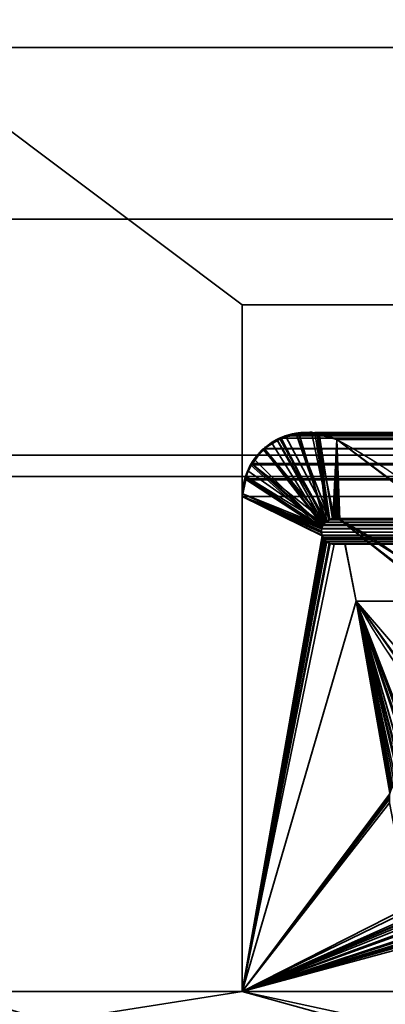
# Model space of a CAD drawing. Header units: millimetres. Extents: x -590 to 3690, y -120 to 127.
# Tile 632 of 656: x 2489 to 2493, y 5 to 16. Entities that reach past the tile are written whole.
import ezdxf

# ---------------------------------------------------------------- set-up
doc = ezdxf.new("R2010")
doc.units = ezdxf.units.MM
doc.layers.add('151', color=7, linetype='Continuous', true_color=0xffffff)

# ---------------------------------------------------------------- blocks, each defined once
blk = doc.blocks.new('UG_SURFACE_003')
at = {"layer": '151', "color": 252, "linetype": 'Continuous', "lineweight": 35}
for points in [[(3690, -31.2, 2203), (3690, 108.2, 2203), (2310, 108.2, 2203), (2310, -31.2, 2203)], [(2460, -31.2, 2053), (2460, 108.2, 2053), (3540, 108.2, 2053), (3540, -31.2, 2053)]]:
    blk.add_3dface(points, dxfattribs=at)
blk = doc.blocks.new('UG_SURFACE_168')
at = {"layer": '151', "color": 254, "linetype": 'Continuous', "lineweight": 35}
for points in [[(2499.19, 107.052, -7), (2499.25, 106.75, -7), (2495.5, 13, -7), (2487.5, 81, -7)], [(2487.5, 81, 2021), (2499.25, 5, 2009.25), (2499.25, 106.75, 2009.25), (2499.202, 107.05, 2009.298)], [(2499.25, 5, 2009.25), (2487.5, 81, 2021), (2495.5, 13, 2013)], [(2487.5, 16, 2021), (2491.5, 13, 2017), (2495.5, 13, 2013), (2487.5, 81, 2021)], [(2487.5, 81, -7), (2495.5, 13, -7), (2491.5, 13, -7), (2487.5, 16, -7)], [(2487.5, 16, 2021), (2487.5, 5, 2021), (2491.5, 5, 2017), (2491.5, 13, 2017)], [(2491.5, 13, -7), (2491.5, 5, -7), (2487.5, 5, -7), (2487.5, 16, -7)], [(2491.5, 13, 2017), (2491.5, 5, 2017), (2491.5, 5, -7), (2491.5, 13, -7)], [(2495.5, 13, 2013), (2491.5, 13, 2017), (2491.5, 13, -7), (2495.5, 13, -7)], [(2491.5, 5, 2017), (2487.5, 5, 2021), (2487.5, 5, -7), (2491.5, 5, -7)]]:
    blk.add_3dface(points, dxfattribs=at)
blk = doc.blocks.new('UG_SURFACE_170')
at = {"layer": '151', "color": 254, "linetype": 'Continuous', "lineweight": 35}
for points in [[(3524.75, -35, 2033.25), (3524.75, 111.75, 2033.25), (2475.25, 111.75, 2033.25), (2475.25, -35, 2033.25)], [(2499.198, 107.138, 2009.302), (2499.25, 106.75, 2009.25), (2499.25, 5, 2009.25), (2487.5, 81, 2021)], [(2487.5, 81, 2021), (2495.5, 13, 2013), (2491.5, 13, 2017), (2487.5, 16, 2021)], [(2495.5, 13, 2013), (2487.5, 81, 2021), (2499.25, 5, 2009.25)], [(3517, 16, 2025.5), (3517, -33, 2025.5), (2483, -33, 2025.5), (2483, 16, 2025.5)], [(3517, 16, 2025.5), (2483, 16, 2025.5), (2487.5, 16, 2021), (3512.5, 16, 2021)], [(3512.5, 5, 2021), (3512.5, 16, 2021), (2487.5, 16, 2021), (2487.5, 5, 2021)], [(2491.5, 13, 2017), (2491.5, 5, 2017), (2487.5, 5, 2021), (2487.5, 16, 2021)], [(3508.5, 13, 2017), (3508.5, 5, 2017), (2491.5, 5, 2017), (2491.5, 13, 2017)], [(3508.5, 13, 2017), (2491.5, 13, 2017), (2495.5, 13, 2013), (3504.5, 13, 2013)], [(3512.5, 5, 2021), (2487.5, 5, 2021), (2491.5, 5, 2017), (3508.5, 5, 2017)]]:
    blk.add_3dface(points, dxfattribs=at)
blk = doc.blocks.new('UG_SURFACE_199')
at = {"layer": '151', "color": 46, "linetype": 'Continuous', "lineweight": 35}
for points in [[(2491.935, 11.449, 2016.565), (2492.002, 11.476, -7), (2491.91, 11.42, -7)], [(2491.91, 11.42, -7), (2492.002, 11.476, -7), (2492.52, 10.502, -7), (2492.478, 10.478, -7)], [(2492.002, 11.476, -7), (2491.935, 11.449, 2016.565), (2492.132, 11.487, 2016.368)], [(2492.477, 10.478, 2016.022), (2492.48, 10.481, 2016.02), (2492.132, 11.487, 2016.368), (2491.935, 11.449, 2016.565)], [(2492.132, 11.487, 2016.368), (2492.132, 11.493, -7), (2492.002, 11.476, -7)], [(2492.002, 11.476, -7), (2492.132, 11.493, -7), (2492.521, 10.503, -7), (2492.52, 10.502, -7)], [(2492.132, 11.493, -7), (2492.132, 11.487, 2016.368), (2492.289, 11.518, 2016.211)], [(2492.306, 11.517, -7), (2492.132, 11.493, -7), (2492.289, 11.518, 2016.211)], [(2492.372, 11.495, 2016.128), (2492.289, 11.518, 2016.211), (2492.132, 11.487, 2016.368), (2492.48, 10.481, 2016.02)], [(2492.521, 10.503, -7), (2492.132, 11.493, -7), (2492.306, 11.517, -7)], [(2492.306, 11.517, -7), (2492.289, 11.518, 2016.211), (2492.372, 11.495, 2016.128)], [(2492.372, 11.495, 2016.128), (2492.371, 11.498, -7), (2492.306, 11.517, -7)], [(2492.306, 11.517, -7), (2492.371, 11.498, -7), (2492.57, 10.51, -7), (2492.521, 10.503, -7)], [(2492.371, 11.498, -7), (2492.372, 11.495, 2016.128), (2492.6, 11.432, 2015.899)], [(2492.6, 11.432, 2015.899), (2492.6, 11.432, -7), (2492.371, 11.498, -7)], [(2492.371, 11.498, -7), (2492.6, 11.432, -7), (2492.579, 10.511, -7), (2492.57, 10.51, -7)], [(2492.372, 11.495, 2016.128), (2492.48, 10.481, 2016.02), (2492.521, 10.497, 2015.979)], [(2492.521, 10.497, 2015.979), (2492.554, 10.51, 2015.946), (2492.6, 11.432, 2015.899), (2492.372, 11.495, 2016.128)], [(2491.756, 11.328, -7), (2491.839, 11.396, 2016.66), (2491.903, 11.431, 2016.598)], [(2491.903, 11.431, 2016.598), (2491.91, 11.42, -7), (2491.756, 11.328, -7)], [(2491.756, 11.328, -7), (2491.91, 11.42, -7), (2492.478, 10.478, -7), (2492.47, 10.473, -7)], [(2491.756, 11.328, -7), (2491.76, 11.319, 2016.74), (2491.839, 11.396, 2016.66)], [(2491.839, 11.396, 2016.66), (2491.76, 11.319, 2016.74), (2492.44, 10.437, 2016.059)], [(2492.44, 10.437, 2016.059), (2492.45, 10.447, 2016.05), (2491.903, 11.431, 2016.598), (2491.839, 11.396, 2016.66)], [(2491.91, 11.42, -7), (2491.903, 11.431, 2016.598), (2491.935, 11.449, 2016.565)], [(2492.45, 10.447, 2016.05), (2492.477, 10.478, 2016.022), (2491.935, 11.449, 2016.565), (2491.903, 11.431, 2016.598)], [(2492.6, 11.432, 2015.899), (2492.554, 10.51, 2015.946), (2492.569, 10.508, 2015.931)], [(2492.6, 11.432, 2015.899), (2492.569, 10.508, 2015.931), (2492.618, 10.499, 2015.882)], [(2492.618, 10.5, -7), (2492.579, 10.511, -7), (2492.6, 11.432, -7)], [(2494.204, 10.239, -7), (2492.6, 11.432, -7), (2492.6, 11.432, 2015.899), (2494.204, 10.239, 2014.296)], [(2492.6, 11.432, -7), (2492.637, 10.495, -7), (2492.618, 10.5, -7)], [(2493.718, 9.667, -7), (2492.637, 10.495, -7), (2492.6, 11.432, -7), (2494.204, 10.239, -7)], [(2494.204, 10.239, 2014.296), (2492.6, 11.432, 2015.899), (2492.637, 10.495, 2015.863), (2493.721, 9.638, 2014.78)], [(2492.618, 10.499, 2015.882), (2492.637, 10.495, 2015.863), (2492.6, 11.432, 2015.899)], [(2491.74, 11.318, -7), (2491.611, 11.145, 2016.889), (2491.639, 11.203, 2016.861)], [(2491.74, 11.318, -7), (2491.616, 11.143, -7), (2491.611, 11.145, 2016.889)], [(2491.616, 11.143, -7), (2491.74, 11.318, -7), (2492.47, 10.473, -7)], [(2491.74, 11.318, -7), (2491.639, 11.203, 2016.861), (2491.76, 11.319, 2016.74)], [(2492.431, 10.412, 2016.069), (2492.44, 10.437, 2016.059), (2491.76, 11.319, 2016.74), (2491.639, 11.203, 2016.861)], [(2491.76, 11.319, 2016.74), (2491.756, 11.328, -7), (2491.74, 11.318, -7)], [(2492.47, 10.473, -7), (2491.74, 11.318, -7), (2491.756, 11.328, -7)], [(2491.563, 11.068, -7), (2491.539, 10.996, 2016.961), (2491.611, 11.145, 2016.889)], [(2491.611, 11.145, 2016.889), (2491.539, 10.996, 2016.961), (2492.431, 10.412, 2016.069)], [(2491.611, 11.145, 2016.889), (2491.616, 11.143, -7), (2491.563, 11.068, -7)], [(2492.47, 10.473, -7), (2492.451, 10.447, -7), (2491.563, 11.068, -7), (2491.616, 11.143, -7)], [(2491.639, 11.203, 2016.861), (2491.611, 11.145, 2016.889), (2492.431, 10.412, 2016.069)], [(2491.563, 11.068, -7), (2491.548, 10.996, -7), (2491.539, 10.996, 2016.961)], [(2491.548, 10.996, -7), (2491.563, 11.068, -7), (2492.451, 10.447, -7)], [(2491.507, 10.799, -7), (2491.504, 10.799, 2016.995), (2491.53, 10.979, 2016.97)], [(2491.53, 10.979, 2016.97), (2491.504, 10.799, 2016.995), (2492.424, 10.393, 2016.076), (2492.431, 10.412, 2016.069)], [(2491.507, 10.799, -7), (2491.53, 10.979, 2016.97), (2491.539, 10.996, 2016.961)], [(2491.539, 10.996, 2016.961), (2491.548, 10.996, -7), (2491.507, 10.799, -7)], [(2492.451, 10.447, -7), (2492.435, 10.425, -7), (2491.507, 10.799, -7), (2491.548, 10.996, -7)], [(2492.431, 10.412, 2016.069), (2491.539, 10.996, 2016.961), (2491.53, 10.979, 2016.97)], [(2491.5, 10.768, -7), (2491.5, 10.768, 2017), (2491.504, 10.799, 2016.995)], [(2491.504, 10.799, 2016.995), (2491.507, 10.799, -7), (2491.5, 10.768, -7)], [(2491.5, 10.768, -7), (2491.507, 10.799, -7), (2492.435, 10.425, -7), (2492.432, 10.413, -7)], [(2492.424, 10.391, 2016.076), (2492.424, 10.393, 2016.076), (2491.504, 10.799, 2016.995), (2491.5, 10.768, 2017)], [(2491.5, 10.768, -7), (2491.5, 5, -7), (2491.5, 5, 2017), (2491.5, 10.768, 2017)], [(2491.5, 10.768, -7), (2492.432, 10.413, -7), (2492.426, 10.39, -7)], [(2491.5, 5, -7), (2491.5, 10.768, -7), (2492.431, 10.309, -7), (2492.454, 10.272, -7)], [(2491.5, 10.768, -7), (2492.421, 10.367, -7), (2492.423, 10.352, -7)], [(2492.426, 10.39, -7), (2492.421, 10.367, -7), (2491.5, 10.768, -7)], [(2492.423, 10.352, -7), (2492.43, 10.309, -7), (2492.431, 10.309, -7), (2491.5, 10.768, -7)], [(2491.5, 10.768, 2017), (2492.421, 10.35, 2016.079), (2492.421, 10.352, 2016.079), (2492.424, 10.391, 2016.076)], [(2492.43, 10.309, 2016.07), (2492.421, 10.35, 2016.079), (2491.5, 10.768, 2017), (2491.5, 5, 2017)], [(2492.432, 10.413, -7), (2492.435, 10.425, -7), (2492.45, 10.447, 2016.05)], [(2492.45, 10.447, 2016.05), (2492.44, 10.437, 2016.059), (2492.432, 10.413, -7)], [(2492.435, 10.425, -7), (2492.451, 10.447, -7), (2492.45, 10.447, 2016.05)], [(2492.477, 10.478, 2016.022), (2492.45, 10.447, 2016.05), (2492.451, 10.447, -7)], [(2492.451, 10.447, -7), (2492.47, 10.473, -7), (2492.477, 10.478, 2016.022)], [(2492.47, 10.473, -7), (2492.478, 10.478, -7), (2492.477, 10.478, 2016.022)], [(2492.48, 10.481, 2016.02), (2492.477, 10.478, 2016.022), (2492.478, 10.478, -7)], [(2492.478, 10.478, -7), (2492.52, 10.502, -7), (2492.521, 10.497, 2015.979)], [(2492.521, 10.497, 2015.979), (2492.48, 10.481, 2016.02), (2492.478, 10.478, -7)], [(2492.521, 10.497, 2015.979), (2492.52, 10.502, -7), (2492.521, 10.503, -7)], [(2492.521, 10.503, -7), (2492.57, 10.51, -7), (2492.569, 10.508, 2015.931)], [(2492.569, 10.508, 2015.931), (2492.554, 10.51, 2015.946), (2492.521, 10.503, -7)], [(2492.554, 10.51, 2015.946), (2492.521, 10.497, 2015.979), (2492.521, 10.503, -7)], [(2492.569, 10.508, 2015.931), (2492.57, 10.51, -7), (2492.579, 10.511, -7)], [(2492.618, 10.499, 2015.882), (2492.569, 10.508, 2015.931), (2492.579, 10.511, -7)], [(2492.579, 10.511, -7), (2492.618, 10.5, -7), (2492.618, 10.499, 2015.882)], [(2492.618, 10.5, -7), (2492.637, 10.495, -7), (2492.637, 10.495, 2015.863)], [(2492.637, 10.495, 2015.863), (2492.618, 10.499, 2015.882), (2492.618, 10.5, -7)], [(2492.637, 10.495, -7), (2493.718, 9.667, -7), (2493.721, 9.638, 2014.78)], [(2493.721, 9.638, 2014.78), (2492.637, 10.495, 2015.863), (2492.637, 10.495, -7)], [(2492.423, 10.352, -7), (2492.421, 10.367, -7), (2492.424, 10.391, 2016.076)], [(2492.424, 10.391, 2016.076), (2492.421, 10.352, 2016.079), (2492.423, 10.352, -7)], [(2492.421, 10.367, -7), (2492.426, 10.39, -7), (2492.424, 10.391, 2016.076)], [(2492.423, 10.352, -7), (2492.421, 10.352, 2016.079), (2492.421, 10.35, 2016.079)], [(2492.421, 10.35, 2016.079), (2492.43, 10.309, 2016.07), (2492.423, 10.352, -7)], [(2492.423, 10.352, -7), (2492.43, 10.309, 2016.07), (2492.43, 10.309, 2016.07)], [(2492.43, 10.309, 2016.07), (2492.43, 10.309, -7), (2492.423, 10.352, -7)], [(2492.431, 10.412, 2016.069), (2492.424, 10.393, 2016.076), (2492.426, 10.39, -7)], [(2492.424, 10.393, 2016.076), (2492.424, 10.391, 2016.076), (2492.426, 10.39, -7)], [(2492.426, 10.39, -7), (2492.432, 10.413, -7), (2492.431, 10.412, 2016.069)], [(2492.44, 10.437, 2016.059), (2492.431, 10.412, 2016.069), (2492.432, 10.413, -7)], [(2492.453, 10.272, 2016.047), (2492.43, 10.309, 2016.07), (2491.5, 5, 2017)], [(2492.43, 10.309, 2016.07), (2492.43, 10.309, 2016.07), (2491.5, 5, 2017)], [(2492.454, 10.272, -7), (2492.463, 10.259, -7), (2491.5, 5, -7)], [(2491.5, 5, 2017), (2492.458, 10.264, 2016.042), (2492.453, 10.272, 2016.047)], [(2492.482, 10.246, 2016.018), (2492.458, 10.264, 2016.042), (2491.5, 5, 2017)], [(2491.5, 5, -7), (2492.463, 10.259, -7), (2492.482, 10.245, -7)], [(2491.5, 5, 2017), (2492.515, 10.224, 2015.985), (2492.482, 10.246, 2016.018)], [(2492.482, 10.245, -7), (2492.512, 10.225, -7), (2491.5, 5, -7)], [(2491.5, 5, -7), (2492.512, 10.225, -7), (2492.522, 10.223, -7)], [(2492.522, 10.222, 2015.978), (2492.515, 10.224, 2015.985), (2491.5, 5, 2017)], [(2492.522, 10.223, -7), (2492.57, 10.213, -7), (2491.5, 5, -7)], [(2491.5, 5, 2017), (2492.57, 10.213, 2015.93), (2492.522, 10.222, 2015.978)], [(2492.57, 10.213, -7), (2492.697, 10.213, -7), (2492.826, 9.549, -7), (2491.5, 5, -7)], [(2491.5, 5, 2017), (2492.826, 9.549, 2015.674), (2492.697, 10.213, 2015.802), (2492.57, 10.213, 2015.93)], [(2492.431, 10.309, -7), (2492.43, 10.309, 2016.07), (2492.453, 10.272, 2016.047)], [(2492.431, 10.309, -7), (2492.43, 10.309, -7), (2492.43, 10.309, 2016.07)], [(2492.453, 10.272, 2016.047), (2492.454, 10.272, -7), (2492.431, 10.309, -7)], [(2492.454, 10.272, -7), (2492.453, 10.272, 2016.047), (2492.458, 10.264, 2016.042)], [(2492.458, 10.264, 2016.042), (2492.463, 10.259, -7), (2492.454, 10.272, -7)], [(2492.463, 10.259, -7), (2492.458, 10.264, 2016.042), (2492.482, 10.246, 2016.018)], [(2492.482, 10.246, 2016.018), (2492.482, 10.245, -7), (2492.463, 10.259, -7)], [(2492.482, 10.245, -7), (2492.482, 10.246, 2016.018), (2492.515, 10.224, 2015.985)], [(2492.515, 10.224, 2015.985), (2492.512, 10.225, -7), (2492.482, 10.245, -7)], [(2492.512, 10.225, -7), (2492.515, 10.224, 2015.985), (2492.522, 10.222, 2015.978)], [(2492.522, 10.222, 2015.978), (2492.522, 10.223, -7), (2492.512, 10.225, -7)], [(2492.522, 10.223, -7), (2492.522, 10.222, 2015.978), (2492.57, 10.213, 2015.93)], [(2492.57, 10.213, 2015.93), (2492.57, 10.213, -7), (2492.522, 10.223, -7)], [(2492.57, 10.213, 2015.93), (2492.697, 10.213, 2015.802), (2492.697, 10.213, -7), (2492.57, 10.213, -7)], [(2492.826, 9.549, -7), (2492.697, 10.213, -7), (2492.697, 10.213, 2015.802), (2492.826, 9.549, 2015.674)], [(2493.233, 7.348, -7), (2493.216, 7.302, -7), (2491.5, 5, -7), (2492.826, 9.549, -7)], [(2492.826, 9.549, 2015.674), (2491.5, 5, 2017), (2493.212, 7.276, 2015.288), (2493.229, 7.35, 2015.271)], [(2492.826, 9.549, -7), (2493.956, 7.948, 2014.544), (2495.368, 6.589, 2013.132)], [(2492.826, 9.549, -7), (2492.826, 9.549, 2015.674), (2493.956, 7.948, 2014.544)], [(2495.368, 6.589, 2013.132), (2495.368, 6.589, -7), (2492.826, 9.549, -7)], [(2492.826, 9.549, -7), (2493.253, 7.399, -7), (2493.237, 7.358, -7)], [(2492.826, 9.549, -7), (2493.52, 7.527, -7), (2493.512, 7.527, -7)], [(2492.826, 9.549, -7), (2493.619, 7.496, -7), (2493.599, 7.503, -7)], [(2493.237, 7.358, -7), (2493.233, 7.348, -7), (2492.826, 9.549, -7)], [(2493.512, 7.527, -7), (2493.418, 7.52, -7), (2492.826, 9.549, -7)], [(2493.418, 7.52, -7), (2493.417, 7.52, -7), (2492.826, 9.549, -7)], [(2492.826, 9.549, -7), (2495.368, 6.589, -7), (2495.084, 6.334, -7), (2493.619, 7.496, -7)], [(2493.599, 7.503, -7), (2493.52, 7.527, -7), (2492.826, 9.549, -7)], [(2492.826, 9.549, -7), (2493.324, 7.475, -7), (2493.276, 7.423, -7), (2493.253, 7.399, -7)], [(2493.417, 7.52, -7), (2493.338, 7.482, -7), (2493.324, 7.475, -7), (2492.826, 9.549, -7)], [(2492.826, 9.549, 2015.674), (2493.496, 7.529, 2015.004), (2493.512, 7.525, 2014.988)], [(2493.512, 7.525, 2014.988), (2493.599, 7.502, 2014.901), (2493.956, 7.948, 2014.544), (2492.826, 9.549, 2015.674)], [(2492.826, 9.549, 2015.674), (2493.366, 7.5, 2015.134), (2493.419, 7.512, 2015.081)], [(2493.419, 7.512, 2015.081), (2493.496, 7.529, 2015.004), (2492.826, 9.549, 2015.674)], [(2492.826, 9.549, 2015.674), (2493.273, 7.426, 2015.228), (2493.273, 7.426, 2015.227), (2493.339, 7.479, 2015.161)], [(2492.826, 9.549, 2015.674), (2493.23, 7.352, 2015.27), (2493.234, 7.359, 2015.266)], [(2493.339, 7.479, 2015.161), (2493.366, 7.5, 2015.134), (2492.826, 9.549, 2015.674)], [(2493.229, 7.35, 2015.271), (2493.23, 7.352, 2015.27), (2492.826, 9.549, 2015.674)], [(2493.234, 7.359, 2015.266), (2493.273, 7.426, 2015.228), (2492.826, 9.549, 2015.674)], [(2491.5, 5, -7), (2493.216, 7.302, -7), (2493.216, 7.272, -7)], [(2493.212, 7.272, 2015.288), (2493.212, 7.276, 2015.288), (2491.5, 5, 2017)], [(2493.216, 7.272, -7), (2493.216, 7.199, -7), (2491.5, 5, -7)], [(2491.5, 5, 2017), (2493.216, 7.199, 2015.284), (2493.212, 7.272, 2015.288)], [(2491.5, 5, -7), (2493.216, 7.199, -7), (2493.448, 5.993, -7)], [(2493.448, 5.993, 2015.052), (2493.216, 7.199, 2015.284), (2491.5, 5, 2017)], [(2491.5, 5, -7), (2493.448, 5.993, -7), (2493.489, 5.886, -7)], [(2491.5, 5, 2017), (2493.457, 5.953, 2015.043), (2493.448, 5.993, 2015.052)], [(2493.488, 5.888, 2015.013), (2493.457, 5.953, 2015.043), (2491.5, 5, 2017)], [(2491.5, 5, 2017), (2493.526, 5.805, 2014.974), (2493.488, 5.888, 2015.013)], [(2493.489, 5.886, -7), (2493.509, 5.832, -7), (2491.5, 5, -7)], [(2491.5, 5, -7), (2493.509, 5.832, -7), (2493.571, 5.76, -7)], [(2493.569, 5.765, 2014.93), (2493.526, 5.805, 2014.974), (2491.5, 5, 2017)], [(2491.5, 5, 2017), (2493.646, 5.694, 2014.853), (2493.569, 5.765, 2014.93)], [(2493.571, 5.76, -7), (2493.621, 5.701, -7), (2491.5, 5, -7)], [(2491.5, 5, -7), (2493.621, 5.701, -7), (2493.644, 5.688, -7)], [(2491.5, 5, 2017), (2493.693, 5.651, 2014.807), (2493.646, 5.694, 2014.853)], [(2493.644, 5.688, -7), (2493.771, 5.615, -7), (2491.5, 5, -7)], [(2493.783, 5.628, 2014.717), (2493.693, 5.651, 2014.807), (2491.5, 5, 2017), (2495.432, 4.15, 2013.068)], [(2495.432, 4.15, -7), (2491.5, 5, -7), (2493.771, 5.615, -7), (2493.781, 5.614, -7)], [(2488.104, 5, 2020.396), (2491.5, 5, 2017), (2491.5, 5, -7), (2488.104, 5, -7)], [(2488.104, 5, -7), (2489.253, 4.647, -7), (2488.918, 4.137, -7), (2488.749, 4.148, -7)], [(2489.253, 4.647, -7), (2488.104, 5, -7), (2491.5, 5, -7)], [(2488.75, 4.139, 2019.75), (2488.918, 4.137, 2019.582), (2489.253, 4.647, 2019.247), (2488.104, 5, 2020.396)], [(2491.5, 5, 2017), (2488.104, 5, 2020.396), (2489.253, 4.647, 2019.247)], [(2491.5, 5, -7), (2494.571, 4.15, -7), (2491.892, 4.15, -7), (2489.253, 4.647, -7)], [(2489.253, 4.647, 2019.247), (2491.892, 4.15, 2016.608), (2494.571, 4.15, 2013.929), (2491.5, 5, 2017)], [(2491.5, 5, -7), (2495.432, 4.15, -7), (2494.571, 4.15, -7)], [(2494.571, 4.15, 2013.929), (2495.432, 4.15, 2013.068), (2491.5, 5, 2017)]]:
    blk.add_3dface(points, dxfattribs=at)
blk = doc.blocks.new('UG_SURFACE_200')
at = {"layer": '151', "color": 46, "linetype": 'Continuous', "lineweight": 35}
for points in [[(2492.462, 10.465, 2016.038), (2491.951, 11.446, 2016.549), (2491.999, 11.475, 2016.501), (2492.162, 11.493, 2016.338)], [(2491.951, 11.446, 2016.549), (3508.049, 11.446, 2016.549), (3508.001, 11.475, 2016.501)], [(2491.999, 11.475, 2016.501), (2491.951, 11.446, 2016.549), (3508.001, 11.475, 2016.501)], [(3508.001, 11.475, 2016.501), (3507.838, 11.493, 2016.338), (2492.162, 11.493, 2016.338), (2491.999, 11.475, 2016.501)], [(2492.162, 11.493, 2016.338), (3507.838, 11.493, 2016.338), (3507.655, 11.513, 2016.155)], [(2492.345, 11.513, 2016.155), (2492.162, 11.493, 2016.338), (3507.655, 11.513, 2016.155)], [(2492.162, 11.493, 2016.338), (2492.345, 11.513, 2016.155), (2492.506, 10.497, 2015.995), (2492.471, 10.471, 2016.029)], [(2492.471, 10.471, 2016.029), (2492.462, 10.465, 2016.038), (2492.162, 11.493, 2016.338)], [(3507.655, 11.513, 2016.155), (3507.606, 11.497, 2016.106), (2492.394, 11.497, 2016.106), (2492.345, 11.513, 2016.155)], [(2492.506, 10.497, 2015.994), (2492.506, 10.497, 2015.995), (2492.345, 11.513, 2016.155), (2492.394, 11.497, 2016.106)], [(2492.394, 11.497, 2016.106), (3507.606, 11.497, 2016.106), (3507.4, 11.432, 2015.899), (2492.6, 11.432, 2015.899)], [(2492.394, 11.497, 2016.106), (2492.6, 11.432, 2015.899), (2492.572, 10.511, 2015.929), (2492.553, 10.507, 2015.948)], [(2492.553, 10.507, 2015.948), (2492.506, 10.497, 2015.994), (2492.394, 11.497, 2016.106)], [(2491.755, 11.329, 2016.745), (3508.245, 11.329, 2016.745), (3508.049, 11.446, 2016.549), (2491.951, 11.446, 2016.549)], [(2491.755, 11.329, 2016.745), (2491.951, 11.446, 2016.549), (2492.462, 10.465, 2016.038), (2492.443, 10.438, 2016.057)], [(2492.598, 10.505, 2015.902), (2492.572, 10.511, 2015.929), (2492.6, 11.432, 2015.899)], [(2492.6, 11.432, 2015.899), (2492.637, 10.495, 2015.863), (2492.598, 10.505, 2015.902)], [(2492.6, 11.432, 2015.899), (3507.4, 11.432, 2015.899), (3505.801, 10.221, 2014.301), (2494.199, 10.221, 2014.301)], [(2493.355, 10.044, 2015.145), (2492.637, 10.495, 2015.863), (2492.6, 11.432, 2015.899), (2494.199, 10.221, 2014.301)], [(2491.745, 11.323, 2016.755), (2491.611, 11.154, 2016.889), (3508.389, 11.154, 2016.889)], [(2492.436, 10.429, 2016.063), (2491.611, 11.154, 2016.889), (2491.745, 11.323, 2016.755)], [(3508.255, 11.323, 2016.755), (3508.245, 11.329, 2016.745), (2491.755, 11.329, 2016.745), (2491.745, 11.323, 2016.755)], [(2491.745, 11.323, 2016.755), (2491.755, 11.329, 2016.745), (2492.443, 10.438, 2016.057), (2492.436, 10.429, 2016.063)], [(2491.745, 11.323, 2016.755), (3508.389, 11.154, 2016.889), (3508.255, 11.323, 2016.755)], [(2491.597, 11.136, 2016.903), (2491.53, 10.974, 2016.97), (3508.47, 10.974, 2016.97)], [(2492.425, 10.396, 2016.075), (2491.53, 10.974, 2016.97), (2491.597, 11.136, 2016.903)], [(3508.403, 11.136, 2016.903), (3508.389, 11.154, 2016.889), (2491.611, 11.154, 2016.889), (2491.597, 11.136, 2016.903)], [(2491.597, 11.136, 2016.903), (2491.611, 11.154, 2016.889), (2492.436, 10.429, 2016.063), (2492.425, 10.396, 2016.075)], [(2491.597, 11.136, 2016.903), (3508.47, 10.974, 2016.97), (3508.403, 11.136, 2016.903)], [(2492.424, 10.393, 2016.076), (2491.5, 10.768, 2017), (2491.526, 10.964, 2016.974), (2491.53, 10.974, 2016.97)], [(2491.5, 10.768, 2017), (3508.5, 10.768, 2017), (3508.474, 10.964, 2016.974)], [(2491.526, 10.964, 2016.974), (2491.5, 10.768, 2017), (3508.474, 10.964, 2016.974)], [(3508.474, 10.964, 2016.974), (3508.47, 10.974, 2016.97), (2491.53, 10.974, 2016.97), (2491.526, 10.964, 2016.974)], [(2492.425, 10.396, 2016.075), (2492.424, 10.393, 2016.076), (2491.53, 10.974, 2016.97)], [(2491.5, 10.768, 2017), (2491.5, 5, 2017), (3508.5, 5, 2017), (3508.5, 10.768, 2017)], [(2491.5, 5, 2017), (2491.5, 10.768, 2017), (2492.428, 10.318, 2016.073), (2492.431, 10.309, 2016.069)], [(2491.5, 10.768, 2017), (2492.421, 10.352, 2016.079), (2492.428, 10.318, 2016.073)], [(2491.5, 10.768, 2017), (2492.424, 10.393, 2016.076), (2492.421, 10.354, 2016.079), (2492.421, 10.352, 2016.079)], [(3507.557, 10.438, 2016.057), (2492.443, 10.438, 2016.057), (2492.462, 10.465, 2016.038)], [(2492.462, 10.465, 2016.038), (2492.471, 10.471, 2016.029), (3507.529, 10.471, 2016.029), (3507.538, 10.465, 2016.038)], [(3507.538, 10.465, 2016.038), (3507.557, 10.438, 2016.057), (2492.462, 10.465, 2016.038)], [(3507.529, 10.471, 2016.029), (2492.471, 10.471, 2016.029), (2492.506, 10.497, 2015.995)], [(2492.553, 10.507, 2015.948), (3507.447, 10.507, 2015.948), (3507.494, 10.497, 2015.994), (2492.506, 10.497, 2015.994)], [(2492.506, 10.497, 2015.995), (2492.506, 10.497, 2015.994), (3507.494, 10.497, 2015.994), (3507.494, 10.497, 2015.995)], [(3507.494, 10.497, 2015.995), (3507.529, 10.471, 2016.029), (2492.506, 10.497, 2015.995)], [(3507.428, 10.511, 2015.929), (2492.553, 10.507, 2015.948), (2492.572, 10.511, 2015.929)], [(3507.428, 10.511, 2015.929), (3507.447, 10.507, 2015.948), (2492.553, 10.507, 2015.948)], [(2492.572, 10.511, 2015.929), (3507.402, 10.505, 2015.902), (3507.428, 10.511, 2015.929)], [(2492.572, 10.511, 2015.929), (2492.598, 10.505, 2015.902), (3507.402, 10.505, 2015.902)], [(2492.637, 10.495, 2015.863), (3507.363, 10.495, 2015.863), (3507.402, 10.505, 2015.902), (2492.598, 10.505, 2015.902)], [(3506.645, 10.044, 2015.145), (2492.637, 10.495, 2015.863), (2493.355, 10.044, 2015.145)], [(3506.645, 10.044, 2015.145), (3507.363, 10.495, 2015.863), (2492.637, 10.495, 2015.863)], [(3507.576, 10.393, 2016.076), (2492.421, 10.354, 2016.079), (2492.424, 10.393, 2016.076)], [(3507.576, 10.393, 2016.076), (3507.579, 10.354, 2016.079), (2492.421, 10.354, 2016.079)], [(2492.421, 10.354, 2016.079), (3507.579, 10.354, 2016.079), (3507.579, 10.352, 2016.079)], [(3507.579, 10.352, 2016.079), (3507.572, 10.318, 2016.073), (2492.421, 10.354, 2016.079)], [(2492.421, 10.352, 2016.079), (2492.421, 10.354, 2016.079), (3507.572, 10.318, 2016.073)], [(3507.572, 10.318, 2016.073), (2492.428, 10.318, 2016.073), (2492.421, 10.352, 2016.079)], [(2492.424, 10.393, 2016.076), (2492.425, 10.396, 2016.075), (3507.575, 10.396, 2016.075), (3507.576, 10.393, 2016.076)], [(3507.564, 10.429, 2016.063), (2492.425, 10.396, 2016.075), (2492.436, 10.429, 2016.063)], [(3507.564, 10.429, 2016.063), (3507.575, 10.396, 2016.075), (2492.425, 10.396, 2016.075)], [(2492.436, 10.429, 2016.063), (2492.443, 10.438, 2016.057), (3507.557, 10.438, 2016.057), (3507.564, 10.429, 2016.063)], [(2492.431, 10.309, 2016.069), (2492.442, 10.286, 2016.058), (2491.5, 5, 2017)], [(2491.5, 5, 2017), (2492.442, 10.286, 2016.058), (2492.453, 10.272, 2016.047)], [(2492.453, 10.272, 2016.047), (2492.472, 10.249, 2016.027), (2491.5, 5, 2017)], [(2491.5, 5, 2017), (2492.472, 10.249, 2016.027), (2492.484, 10.243, 2016.016)], [(2492.484, 10.243, 2016.016), (2492.525, 10.22, 2015.975), (2491.5, 5, 2017)], [(2491.5, 5, 2017), (2492.525, 10.22, 2015.975), (2492.527, 10.22, 2015.973), (2492.57, 10.213, 2015.93)], [(2492.57, 10.213, 2015.93), (2492.697, 10.213, 2015.802), (2492.826, 9.549, 2015.674), (2491.5, 5, 2017)], [(3507.572, 10.318, 2016.073), (3507.569, 10.309, 2016.069), (2492.431, 10.309, 2016.069), (2492.428, 10.318, 2016.073)], [(2492.442, 10.286, 2016.058), (2492.431, 10.309, 2016.069), (3507.569, 10.309, 2016.069)], [(2492.442, 10.286, 2016.058), (3507.569, 10.309, 2016.069), (3507.558, 10.286, 2016.058)], [(3507.558, 10.286, 2016.058), (3507.547, 10.272, 2016.047), (2492.453, 10.272, 2016.047), (2492.442, 10.286, 2016.058)], [(2492.453, 10.272, 2016.047), (3507.547, 10.272, 2016.047), (3507.528, 10.249, 2016.027)], [(2492.472, 10.249, 2016.027), (2492.453, 10.272, 2016.047), (3507.528, 10.249, 2016.027)], [(3507.528, 10.249, 2016.027), (3507.516, 10.243, 2016.016), (2492.484, 10.243, 2016.016), (2492.472, 10.249, 2016.027)], [(2492.525, 10.22, 2015.975), (2492.484, 10.243, 2016.016), (3507.516, 10.243, 2016.016)], [(2492.525, 10.22, 2015.975), (3507.516, 10.243, 2016.016), (3507.475, 10.22, 2015.975)], [(3507.475, 10.22, 2015.975), (3507.473, 10.22, 2015.973), (2492.527, 10.22, 2015.973), (2492.525, 10.22, 2015.975)], [(2492.527, 10.22, 2015.973), (3507.473, 10.22, 2015.973), (3507.43, 10.213, 2015.93), (2492.57, 10.213, 2015.93)], [(3507.43, 10.213, 2015.93), (3507.303, 10.213, 2015.802), (2492.697, 10.213, 2015.802), (2492.57, 10.213, 2015.93)], [(2492.826, 9.549, 2015.674), (2492.697, 10.213, 2015.802), (3507.303, 10.213, 2015.802), (3507.174, 9.549, 2015.674)], [(2491.5, 5, 2017), (2492.826, 9.549, 2015.674), (2493.218, 7.313, 2015.282), (2493.215, 7.279, 2015.285)], [(2492.826, 9.549, 2015.674), (3507.174, 9.549, 2015.674), (3505.912, 7.798, 2014.412)], [(2494.088, 7.798, 2014.412), (2492.826, 9.549, 2015.674), (3505.912, 7.798, 2014.412)], [(2492.826, 9.549, 2015.674), (2493.292, 7.448, 2015.208), (2493.274, 7.423, 2015.226)], [(2492.826, 9.549, 2015.674), (2493.377, 7.506, 2015.123), (2493.337, 7.478, 2015.163)], [(2493.337, 7.478, 2015.163), (2493.292, 7.448, 2015.208), (2492.826, 9.549, 2015.674)], [(2492.826, 9.549, 2015.674), (2493.499, 7.529, 2015.001), (2493.416, 7.513, 2015.084)], [(2492.826, 9.549, 2015.674), (2494.088, 7.798, 2014.412), (2493.619, 7.496, 2014.881), (2493.582, 7.506, 2014.918)], [(2493.416, 7.513, 2015.084), (2493.377, 7.506, 2015.123), (2492.826, 9.549, 2015.674)], [(2493.582, 7.506, 2014.918), (2493.5, 7.529, 2015), (2492.826, 9.549, 2015.674)], [(2493.5, 7.529, 2015), (2493.499, 7.529, 2015.001), (2492.826, 9.549, 2015.674)], [(2492.826, 9.549, 2015.674), (2493.243, 7.381, 2015.257), (2493.232, 7.351, 2015.268)], [(2493.274, 7.423, 2015.226), (2493.243, 7.381, 2015.257), (2492.826, 9.549, 2015.674)], [(2493.232, 7.351, 2015.268), (2493.218, 7.313, 2015.282), (2492.826, 9.549, 2015.674)], [(2493.215, 7.279, 2015.285), (2493.211, 7.237, 2015.289), (2491.5, 5, 2017)], [(2491.5, 5, 2017), (2493.211, 7.237, 2015.289), (2493.216, 7.199, 2015.284)], [(2493.216, 7.199, 2015.284), (2493.448, 5.993, 2015.052), (2491.5, 5, 2017)], [(2491.5, 5, 2017), (2493.448, 5.993, 2015.052), (2493.494, 5.863, 2015.007)], [(2493.494, 5.863, 2015.007), (2493.496, 5.856, 2015.004), (2491.5, 5, 2017)], [(2491.5, 5, 2017), (2493.496, 5.856, 2015.004), (2493.571, 5.748, 2014.929)], [(2491.5, 5, 2017), (2493.572, 5.748, 2014.928), (2493.68, 5.667, 2014.82)], [(2493.571, 5.748, 2014.929), (2493.572, 5.748, 2014.928), (2491.5, 5, 2017)], [(2493.68, 5.667, 2014.82), (2493.722, 5.636, 2014.778), (2491.5, 5, 2017)], [(2495.432, 4.15, 2013.068), (2491.5, 5, 2017), (2493.722, 5.636, 2014.778), (2493.805, 5.617, 2014.695)], [(3512.094, 4.669, 2020.594), (2488.104, 5, 2020.396), (2487.931, 4.704, 2020.57)], [(3512.094, 4.669, 2020.594), (3511.896, 5, 2020.396), (2488.104, 5, 2020.396)], [(3511.896, 5, 2020.396), (3508.5, 5, 2017), (2491.5, 5, 2017), (2488.104, 5, 2020.396)], [(2488.104, 5, 2020.396), (2489.253, 4.647, 2019.247), (2488.918, 4.137, 2019.582), (2488.728, 4.145, 2019.772)], [(2489.253, 4.647, 2019.247), (2488.104, 5, 2020.396), (2491.5, 5, 2017)], [(2491.5, 5, 2017), (2494.571, 4.15, 2013.929), (2491.892, 4.15, 2016.608), (2489.253, 4.647, 2019.247)], [(2491.5, 5, 2017), (2495.432, 4.15, 2013.068), (2494.571, 4.15, 2013.929)]]:
    blk.add_3dface(points, dxfattribs=at)
blk = doc.blocks.new('UG_SURFACE_208')
at = {"layer": '151', "color": 14, "linetype": 'Continuous', "lineweight": 35}
for points in [[(3516.8, 14, 2025.3), (3515.5, 14, 2024), (2484.5, 14, 2024), (2483.2, 14, 2025.3)], [(3516.8, -35, 2025.3), (3516.8, 14, 2025.3), (2483.2, 14, 2025.3), (2483.2, -35, 2025.3)], [(3515.5, 14, 2024), (3512.75, 11.25, 2021.25), (2487.25, 11.25, 2021.25), (2484.5, 14, 2024)], [(3512.75, 11.25, 2021.25), (3512.75, -47, 2021.25), (2487.25, -47, 2021.25), (2487.25, 11.25, 2021.25)]]:
    blk.add_3dface(points, dxfattribs=at)
blk = doc.blocks.new('UG_SURFACE_209')
at = {"layer": '151', "color": 7, "linetype": 'Continuous', "lineweight": 35}
for points in [[(2487.25, 11, 2021.25), (2487.25, -47, 2021.25), (3512.75, -47, 2021.25), (3512.75, 11, 2021.25)], [(3512.5, 11, 2021), (2487.5, 11, 2021), (2487.25, 11, 2021.25), (3512.75, 11, 2021.25)], [(3512.5, 11, 2021), (3512.5, -47, 2021), (2487.5, -47, 2021), (2487.5, 11, 2021)]]:
    blk.add_3dface(points, dxfattribs=at)

msp = doc.modelspace()

# ---------------------------------------------------------------- linework, layer by layer
at = {"layer": '151', "color": 252, "linetype": 'Continuous', "lineweight": -3, "true_color": 0x939598}
for p, q in [((3517, 16, 2025.5), (2483, 16, 2025.5)), ((3512.5, 16, 2021), (2487.5, 16, 2021)), ((3516.8, 14, 2025.3), (2483.2, 14, 2025.3)), ((3515.5, 14, 2024), (2484.5, 14, 2024)), ((2491.5, 13, -7), (2491.5, 5, -7)), ((3508.5, 13, 2017), (2491.5, 13, 2017)), ((2495.5, 13, -7), (2491.5, 13, -7)), ((2491.5, 13, 2017), (2491.5, 13, -7)), ((2491.5, 13, 2017), (2491.5, 5, 2017)), ((2491.5, 13, 2017), (2495.5, 13, 2013)), ((2491.5, 13, 2017), (2491.5, 5, 2017)), ((2495.5, 13, 2013), (2491.5, 13, 2017)), ((2492.6, 11.432, 2015.9), (2492.6, 11.432, -7)), ((3507.4, 11.432, 2015.9), (2492.6, 11.432, 2015.9)), ((3512.75, 11.25, 2021.25), (2487.25, 11.25, 2021.25)), ((3512.75, 11, 2021.25), (2487.25, 11, 2021.25)), ((3512.5, 11, 2021), (2487.5, 11, 2021)), ((3508.5, 10.768, 2017), (2491.5, 10.768, 2017)), ((2491.5, 10.768, 2017), (2491.5, 5, 2017)), ((2491.5, 10.768, 2017), (2491.5, 10.768, -7)), ((2491.5, 10.768, -7), (2491.5, 5, -7)), ((2491.5, 10.768, 2017), (2491.5, 5, 2017)), ((2492.637, 10.495, 2015.863), (2492.637, 10.495, -7)), ((3507.363, 10.495, 2015.863), (2492.637, 10.495, 2015.863)), ((2492.57, 10.213, 2015.93), (2492.57, 10.213, -7)), ((2492.698, 10.213, 2015.802), (2492.57, 10.213, 2015.93)), ((3507.43, 10.213, 2015.93), (2492.57, 10.213, 2015.93)), ((2492.698, 10.213, -7), (2492.57, 10.213, -7)), ((2492.57, 10.213, 2015.93), (2492.698, 10.213, 2015.802)), ((2492.826, 9.549, -7), (2492.698, 10.213, -7)), ((3507.302, 10.213, 2015.802), (2492.698, 10.213, 2015.802)), ((2492.698, 10.213, 2015.802), (2492.826, 9.549, 2015.674)), ((2492.698, 10.213, 2015.802), (2492.698, 10.213, -7)), ((2492.826, 9.549, 2015.674), (2492.698, 10.213, 2015.802)), ((2492.826, 9.549, 2015.674), (2492.826, 9.549, -7)), ((3507.174, 9.549, 2015.674), (2492.826, 9.549, 2015.674)), ((2487.5, 5, 2021), (2491.5, 5, 2017)), ((2491.5, 5, 2017), (2487.5, 5, 2021)), ((3512.5, 5, 2021), (2487.5, 5, 2021)), ((2491.5, 5, -7), (2487.5, 5, -7)), ((2488.104, 5, 2020.396), (2491.5, 5, 2017)), ((2491.5, 5, -7), (2488.104, 5, -7)), ((2491.5, 5, 2017), (2488.104, 5, 2020.396)), ((3511.896, 5, 2020.396), (2488.104, 5, 2020.396)), ((3508.5, 5, 2017), (2491.5, 5, 2017)), ((2491.5, 5, 2017), (2491.5, 5, -7)), ((2491.5, 5, 2017), (2491.5, 5, -7)), ((3508.5, 5, 2017), (2491.5, 5, 2017))]:
    msp.add_line(p, q, dxfattribs=at)
at = {"layer": '151', "color": 252, "linetype": 'Continuous', "lineweight": -3, "true_color": 0x939598, "extrusion": (0, 0, -1)}
for centre, radius, start, end in [((-2492.251, 10.768, 7), 0.751, 360, 117.7653), ((-2489.582, 5.699, 7), 6.479, 117.7653, 153.2564)]:
    msp.add_arc(centre, radius, start, end, dxfattribs=at)
at = {"layer": '151', "color": 252, "linetype": 'Continuous', "lineweight": -3, "true_color": 0x939598}
for centre, radius, start, end in [((2492.57, 10.362, -7), 0.149, 63.2754, 270), ((2490.621, 6.491, -7), 4.483, 20.3926, 63.2754), ((2501.795, 14.683, -7), 10.335, 209.7863, 231.547)]:
    msp.add_arc(centre, radius, start, end, dxfattribs=at)
for points, knots in [([(2491.5, 10.768, 2017), (2491.5, 10.834, 2017), (2491.509, 10.902, 2016.991), (2491.543, 11.026, 2016.957), (2491.567, 11.085, 2016.933), (2491.638, 11.21, 2016.862), (2491.689, 11.272, 2016.811), (2491.822, 11.393, 2016.678), (2491.91, 11.443, 2016.59), (2492.111, 11.515, 2016.389), (2492.23, 11.527, 2016.27), (2492.432, 11.502, 2016.068), (2492.519, 11.475, 2015.981), (2492.6, 11.432, 2015.9)], [0, 0, 0, 0, 0.103365, 0.103365, 0.20588, 0.20588, 0.351028, 0.351028, 0.553091, 0.553091, 0.808468, 0.808468, 1, 1, 1, 1]), ([(2492.637, 10.495, 2015.863), (2492.616, 10.506, 2015.884), (2492.594, 10.511, 2015.906), (2492.549, 10.512, 2015.951), (2492.527, 10.507, 2015.973), (2492.49, 10.489, 2016.01), (2492.475, 10.479, 2016.025), (2492.452, 10.455, 2016.048), (2492.443, 10.443, 2016.057), (2492.431, 10.418, 2016.069), (2492.427, 10.406, 2016.073), (2492.421, 10.38, 2016.079), (2492.42, 10.366, 2016.08), (2492.422, 10.34, 2016.078), (2492.424, 10.329, 2016.076), (2492.431, 10.306, 2016.069), (2492.436, 10.296, 2016.064), (2492.45, 10.271, 2016.05), (2492.461, 10.259, 2016.039), (2492.488, 10.235, 2016.012), (2492.506, 10.226, 2015.994), (2492.539, 10.215, 2015.961), (2492.555, 10.213, 2015.945), (2492.57, 10.213, 2015.93)], [0, 0, 0, 0, 0.141548, 0.141548, 0.284666, 0.284666, 0.389443, 0.389443, 0.46611, 0.46611, 0.526803, 0.526803, 0.58803, 0.58803, 0.641999, 0.641999, 0.697808, 0.697808, 0.78399, 0.78399, 0.903767, 0.903767, 1, 1, 1, 1]), ([(2494.823, 8.053, 2013.677), (2494.6, 8.653, 2013.9), (2494.268, 9.155, 2014.232), (2493.515, 9.959, 2014.985), (2493.086, 10.269, 2015.414), (2492.637, 10.495, 2015.863)], [0, 0, 0, 0, 0.5, 0.5, 1, 1, 1, 1])]:
    msp.add_open_spline(points, degree=3, knots=knots, dxfattribs=at)
for points, weights in [([(2491.5, 10.768, 2017), (2491.5, 11.192, 2017), (2491.771, 11.563, 2016.729), (2492.226, 11.63, 2016.274), (2492.6, 11.432, 2015.9)], [1, 0.758396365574, 0.677861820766, 0.758396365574, 1]), ([(2492.6, 11.432, 2015.9), (2493.495, 10.961, 2015.005), (2494.28, 10.314, 2014.22), (2494.913, 9.518, 2013.587), (2495.368, 8.615, 2013.132)], [1, 0.976209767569, 0.968279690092, 0.976209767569, 1]), ([(2494.823, 8.053, 2013.677), (2494.527, 8.849, 2013.973), (2494.042, 9.554, 2014.458), (2493.395, 10.114, 2015.105), (2492.637, 10.495, 2015.863)], [1, 0.965395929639, 0.953861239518, 0.965395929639, 1]), ([(2492.826, 9.549, 2015.674), (2493.314, 8.695, 2015.186), (2493.908, 7.907, 2014.592), (2494.597, 7.201, 2013.903), (2495.368, 6.589, 2013.132)], [1, 0.991011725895, 0.988015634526, 0.991011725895, 1])]:
    msp.add_rational_spline(points, weights, degree=4, dxfattribs=at)
for points in [[(2492.6, 11.432, 2015.9), (2493.685, 10.861, 2014.815), (2494.694, 9.952, 2013.806), (2495.368, 8.615, 2013.132)], [(2492.826, 9.549, 2015.674), (2493.522, 8.333, 2014.978), (2494.404, 7.355, 2014.096), (2495.368, 6.589, 2013.132)]]:
    msp.add_open_spline(points, degree=3, dxfattribs=at)
msp.add_rational_spline([(2492.637, 10.495, 2015.863), (2492.599, 10.514, 2015.901), (2492.548, 10.522, 2015.952), (2492.501, 10.501, 2015.999), (2492.438, 10.444, 2016.062), (2492.413, 10.399, 2016.087), (2492.415, 10.348, 2016.085), (2492.446, 10.269, 2016.054), (2492.479, 10.229, 2016.021), (2492.528, 10.213, 2015.972), (2492.57, 10.213, 2015.93)], [1, 1, 0.979485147, 1, 1, 0.979485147, 1, 1, 0.979485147, 1, 1], degree=4, knots=[0, 0, 0, 0, 0, 0.333333, 0.333333, 0.333333, 0.666667, 0.666667, 0.666667, 1, 1, 1, 1, 1], dxfattribs=at)

# ---------------------------------------------------------------- block references
for name in ['UG_SURFACE_168', 'UG_SURFACE_170', 'UG_SURFACE_003', 'UG_SURFACE_208', 'UG_SURFACE_199', 'UG_SURFACE_200', 'UG_SURFACE_209']:
    msp.add_blockref(name, (0, 0), dxfattribs=at)

doc.saveas('drawing.dxf')
